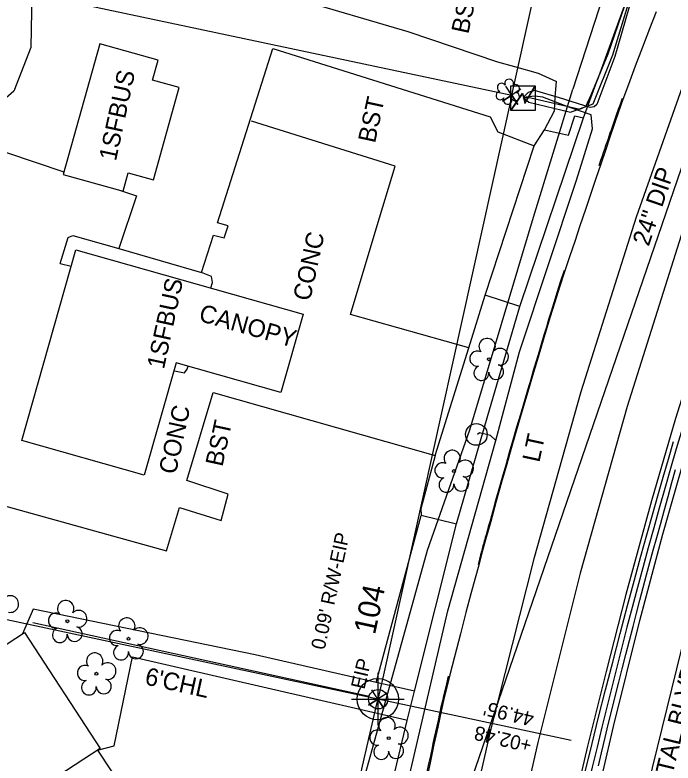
# Model space of a CAD drawing. Extents: x 2100323 to 2109811, y 740376 to 749755.
# Drawn here: x 2106188.3 to 2106337.9, y 744311 to 744480.9 of the extents above; entities that cross this region are included whole.
import ezdxf

# ---------------------------------------------------------------- set-up
doc = ezdxf.new("R2010")
doc.units = 0
for name, color, linetype in [('Cogo Default Point CELL', 7, 'Continuous'), ('COGO Default Point Number', 7, 'Continuous'), ('Exist Building', 7, 'Continuous'), ('Exist Building Text', 7, 'Continuous'), ('Exist Horizontal Alignment', 7, 'Continuous'), ('Exist Other Culture Fence Line', 7, 'Continuous'), ('Exist Other Culture Fence Line Text', 7, 'Continuous'), ('Exist Property Corner CELL', 7, 'Continuous'), ('Exist Property Iron Pin CELL', 7, 'Continuous'), ('Exist Property Iron Pin Text', 7, 'Continuous'), ('Exist Property Line', 7, 'Continuous'), ('Exist Property Line Text', 7, 'Continuous'), ('Exist Property Tie Line', 7, 'Continuous'), ('Exist Property Tie Line Text', 7, 'Continuous'), ('Exist Right of Way Line', 7, 'Continuous'), ('Exist Roads Change in Surface', 7, 'Continuous'), ('Exist Roads Change in Surface Text', 7, 'Continuous'), ('Exist Roads EOP', 7, 'Continuous'), ('Exist Roads EOP Other', 7, 'Continuous'), ('Exist Roads EOP Text', 7, 'Continuous'), ('Exist Roads EOT', 7, 'Continuous'), ('Exist Utilities Other Pole CELL', 7, 'Continuous'), ('Exist Utilities Other Pole Text', 7, 'Continuous'), ('Exist Utilities Power Transformer CELL', 7, 'Continuous'), ('Exist Utilities Power UG Cable SUE LOS B', 7, 'Continuous'), ('Exist Utilities Sanitary Sewer UG Line', 7, 'Continuous'), ('Exist Utilities Sanitary Sewer UG Line Text', 7, 'Continuous'), ('Exist Utilities Water UG Line SUE LOS B', 7, 'Continuous'), ('Exist Vegetation Shrub CELL', 7, 'Continuous'), ('Exist Vegetation Tree CELL', 7, 'Continuous'), ('Exist Vegetation Woods Line', 7, 'Continuous')]:
    doc.layers.add(name, color=color, linetype=linetype)

msp = doc.modelspace()

# ---------------------------------------------------------------- linework, layer by layer
at = {"layer": 'Cogo Default Point CELL'}
for points in [[(2106270.76, 744331.51), (2106270.76, 744325.51)], [(2106264.76, 744325.51), (2106270.76, 744325.51)], [(2106270.76, 744325.51), (2106276.76, 744325.51)], [(2106270.76, 744325.51), (2106270.76, 744319.51)]]:
    msp.add_lwpolyline(points, dxfattribs=at)
msp.add_circle((2106270.76, 744325.51), 4.69, dxfattribs=at)
at = {"layer": 'Exist Building'}
for points in [[(2106207.55, 744474.38), (2106199.26, 744444.68), (2106212.88, 744440.87), (2106214.04, 744445.02), (2106219.75, 744443.42), (2106225.61, 744464.4), (2106219.56, 744466.09), (2106220.84, 744470.66)], [(2106189.85, 744384.22), (2106202.11, 744427.59), (2106253.78, 744412.96), (2106248.74, 744395.18), (2106224.91, 744401.92), (2106217.67, 744376.34)], [(2106207.64, 744314.26), (2106166.08, 744287.16), (2106181.31, 744263.8), (2106185.05, 744266.24), (2106197.87, 744246.59), (2106178.69, 744234.09), (2106176.01, 744238.2), (2106166.17, 744231.79), (2106138.68, 744273.96), (2106162.59, 744289.55), (2106147.52, 744312.65), (2106190.44, 744340.63)]]:
    msp.add_lwpolyline(points, close=True, dxfattribs=at)
at = {"layer": 'Exist Horizontal Alignment'}
msp.add_arc((2107713.46, 743980.47), 1432.39, 155.85557, 167.81942, dxfattribs=at)
at = {"layer": 'Exist Other Culture Fence Line'}
msp.add_lwpolyline([(2106268.77, 744326.12), (2106192.34, 744342.84)], dxfattribs=at)
at = {"layer": 'Exist Property Corner CELL'}
for p, q in [((2106301.2, 744462.67), (2106301.2, 744462.67)), ((2106270.76, 744325.51), (2106270.76, 744325.51))]:
    msp.add_line(p, q, dxfattribs=at)
for points in [[(2106303.3, 744464.03), (2106299.1, 744461.31), (2106301.2, 744462.67), (2106302.56, 744460.57), (2106299.84, 744464.77)], [(2106272.86, 744326.87), (2106268.67, 744324.15), (2106270.76, 744325.51), (2106272.12, 744323.41), (2106269.4, 744327.6)]]:
    msp.add_lwpolyline(points, dxfattribs=at)
at = {"layer": 'Exist Property Iron Pin CELL'}
for radius in [2.2, 0.0707]:
    msp.add_circle((2106270.85, 744325.49), radius, dxfattribs=at)
at = {"layer": 'Exist Property Line'}
for p, q in [((2106108.63, 744503.52), (2106301.2, 744462.67)), ((2106270.76, 744325.51), (2106062.71, 744369.84)), ((2106270.85, 744325.49), (2106270.76, 744325.51))]:
    msp.add_line(p, q, dxfattribs=at)
at = {"layer": 'Exist Property Tie Line'}
msp.add_line((2106314.73, 744316.14), (2106270.76, 744325.51), dxfattribs=at)
at = {"layer": 'Exist Right of Way Line'}
for q in [(2106331.11, 744597.62), (2106271.93, 744330.35)]:
    msp.add_line((2106301.2, 744462.67), q, dxfattribs=at)
msp.add_arc((2107713.46, 743980.47), 1483.38, 166.35744, 167.81942, dxfattribs=at)
at = {"layer": 'Exist Roads Change in Surface'}
for points in [[(2106308.65, 744454.78), (2106314.07, 744453.6), (2106315.58, 744457.96), (2106317.48, 744457.57)], [(2106291.43, 744405.3), (2106264.56, 744412.9), (2106270.36, 744432.34), (2106274.69, 744446.53), (2106242.08, 744456.81)], [(2106295.17, 744417.27), (2106306.34, 744451.2)], [(2106198.58, 744424.49), (2106200.36, 744430.34), (2106201.47, 744430.84), (2106211.87, 744427.84)], [(2106198.58, 744424.49), (2106201.05, 744423.82)], [(2106232.84, 744418.89), (2106233.2, 744420.15), (2106232.93, 744421.51), (2106230.72, 744422.41)], [(2106224.59, 744400.1), (2106226.86, 744399.64), (2106227.45, 744400.42), (2106227.66, 744401.14)], [(2106185.39, 744369.55), (2106222.75, 744359.17), (2106225.68, 744369.01), (2106235.14, 744366.11), (2106236.75, 744372.03), (2106227.36, 744375.14), (2106233.34, 744395.17), (2106283.82, 744380.83)], [(2106270.37, 744329.27), (2106280.63, 744367.24)], [(2106166.42, 744286.65), (2106185.65, 744292.29), (2106216.33, 744300.04), (2106207.11, 744313.92)]]:
    msp.add_lwpolyline(points, dxfattribs=at)
at = {"layer": 'Exist Roads EOP'}
for points in [[(2106334.03, 744481.63), (2106332.5, 744477.73), (2106330.91, 744473.58), (2106329.26, 744469.24), (2106327.74, 744465.14), (2106326.49, 744461.71), (2106325.5, 744458.87), (2106324.52, 744456.04), (2106323.54, 744453.15), (2106322.52, 744450.15), (2106321.46, 744447.03), (2106320.35, 744443.78), (2106319.18, 744440.33), (2106317.96, 744436.7), (2106316.72, 744433.02), (2106315.53, 744429.46), (2106314.36, 744426), (2106313.22, 744422.55), (2106312.08, 744419.08), (2106310.99, 744415.66), (2106309.96, 744412.33), (2106308.98, 744409.07), (2106307.99, 744405.78), (2106306.98, 744402.43), (2106305.93, 744398.95), (2106304.84, 744395.3), (2106303.72, 744391.54), (2106302.73, 744388.19), (2106301.9, 744385.33), (2106301.06, 744382.42), (2106300.06, 744378.89), (2106298.91, 744374.81), (2106297.69, 744370.46), (2106296.42, 744365.88), (2106295.26, 744361.67), (2106294.36, 744358.43), (2106293.69, 744355.95), (2106292.9, 744353.01), (2106291.93, 744349.41), (2106290.81, 744345.17), (2106289.55, 744340.34), (2106288.21, 744335.14), (2106287.16, 744331.04), (2106286.46, 744328.26), (2106285.88, 744325.84), (2106285.18, 744322.77), (2106284.38, 744319.11), (2106283.53, 744315.19), (2106282.63, 744311.06), (2106281.87, 744307.61)], [(2106317.92, 744309.02), (2106319.46, 744315.41), (2106320.96, 744321.42), (2106322.52, 744327.59), (2106324.15, 744333.94), (2106325.84, 744340.45), (2106327.52, 744346.79), (2106329.09, 744352.63), (2106330.55, 744357.97), (2106331.9, 744362.81), (2106333.18, 744367.33), (2106334.43, 744371.71), (2106335.64, 744375.94), (2106336.81, 744380.02), (2106337.98, 744384.03)], [(2106320.9, 744310.39), (2106321.58, 744313.3), (2106322.04, 744315.22), (2106322.43, 744316.82), (2106322.9, 744318.74), (2106323.45, 744320.99), (2106324.09, 744323.58), (2106324.79, 744326.39), (2106325.53, 744329.34), (2106326.31, 744332.41), (2106327.14, 744335.62), (2106327.98, 744338.85), (2106328.79, 744341.99), (2106329.58, 744345.03), (2106330.34, 744347.98), (2106331.09, 744350.88), (2106331.85, 744353.74), (2106332.61, 744356.57), (2106333.38, 744359.37), (2106334.17, 744362.23), (2106334.99, 744365.2), (2106335.85, 744368.3), (2106336.73, 744371.52), (2106337.62, 744374.7), (2106338.46, 744377.67)]]:
    msp.add_lwpolyline(points, dxfattribs=at)
at = {"layer": 'Exist Roads EOP Other'}
for points in [[(2106330.24, 744492.03), (2106327.33, 744484.68), (2106320.59, 744466)], [(2106251.77, 744484.81), (2106277.62, 744477.18), (2106297.96, 744470.23), (2106301.86, 744469.23), (2106307.2, 744467.71), (2106311.38, 744465.76)], [(2106211.83, 744441.17), (2106215.94, 744439.8), (2106211.87, 744427.84), (2106230.72, 744422.41), (2106233.4, 744430.91), (2106235.83, 744430.31), (2106236.76, 744433.02), (2106234.36, 744433.69), (2106246.88, 744473.32), (2106296.31, 744457.76), (2106298.07, 744454.38), (2106306.34, 744451.2)], [(2106308.65, 744454.78), (2106310.94, 744459.16), (2106311.08, 744462.24), (2106311.38, 744465.76)], [(2106317.48, 744457.57), (2106320.59, 744466)], [(2106321.07, 744446.74), (2106321.47, 744447.92), (2106321.81, 744448.9), (2106322.08, 744449.69), (2106322.29, 744450.28), (2106322.42, 744450.68), (2106322.54, 744451.02), (2106322.69, 744451.46), (2106322.87, 744451.99), (2106323.09, 744452.62), (2106323.35, 744453.34), (2106323.61, 744454.1), (2106323.87, 744454.83), (2106324.11, 744455.53), (2106324.35, 744456.21), (2106324.57, 744456.85), (2106324.82, 744457.57), (2106325.13, 744458.44), (2106325.5, 744459.48), (2106325.93, 744460.68), (2106326.4, 744461.99)], [(2106303.04, 744414.67), (2106317.48, 744457.57)], [(2106306.34, 744451.2), (2106308.65, 744454.78)], [(2106061.99, 744069.3), (2106063.78, 744070.06), (2106065.58, 744076.01), (2106041.13, 744080.81), (2106046.33, 744102.02), (2106058.07, 744132.86), (2106084.03, 744196.59), (2106099.94, 744228.15), (2106106.45, 744253.44), (2106125.49, 744310.95), (2106130.83, 744323.85), (2106141.5, 744343.56), (2106155.45, 744372.47), (2106174.34, 744433.5), (2106179.76, 744451.87), (2106199.43, 744445.3)], [(2106313.11, 744422.83), (2106312.25, 744420.19), (2106311.48, 744417.76), (2106310.77, 744415.54), (2106310.15, 744413.52), (2106309.59, 744411.72), (2106309.07, 744409.98), (2106308.53, 744408.19), (2106307.98, 744406.35), (2106307.41, 744404.44), (2106306.82, 744402.48), (2106306.19, 744400.39), (2106305.52, 744398.12), (2106304.79, 744395.66), (2106304.01, 744393.01), (2106303.17, 744390.17), (2106302.31, 744387.26), (2106301.47, 744384.36), (2106300.64, 744381.49), (2106299.83, 744378.64), (2106299.03, 744375.81), (2106298.28, 744373.16), (2106297.62, 744370.82), (2106297.06, 744368.81), (2106296.58, 744367.11), (2106296.2, 744365.74), (2106295.88, 744364.61), (2106295.61, 744363.65), (2106295.38, 744362.85), (2106295.2, 744362.22), (2106295.06, 744361.75), (2106294.95, 744361.37), (2106294.85, 744361.01), (2106294.76, 744360.67), (2106294.67, 744360.35), (2106294.59, 744360.04), (2106294.49, 744359.65), (2106294.34, 744359.05), (2106294.14, 744358.26), (2106293.88, 744357.26), (2106293.59, 744356.1)], [(2106280.64, 744367.26), (2106288.68, 744365.3), (2106295.75, 744389.91), (2106303.04, 744414.67), (2106295.17, 744417.27)], [(2106283.82, 744380.83), (2106291.43, 744405.3), (2106295.17, 744417.27)], [(2106283.82, 744380.83), (2106280.53, 744368.7), (2106280.64, 744367.26)], [(2106279.08, 744327.32), (2106288.68, 744365.3)], [(2106270.37, 744329.27), (2106242.9, 744335.6), (2106192.43, 744345.92), (2106189.99, 744340.34)], [(2106207.05, 744313.88), (2106210.84, 744314.89), (2106214.99, 744335.14), (2106277.22, 744320.77)], [(2106281.26, 744305.53), (2106281.69, 744307.53), (2106282.09, 744309.38), (2106282.45, 744311.09), (2106282.79, 744312.66), (2106283.1, 744314.08), (2106283.38, 744315.43), (2106283.67, 744316.76), (2106283.96, 744318.08), (2106284.24, 744319.39), (2106284.53, 744320.69), (2106284.79, 744321.9), (2106285.02, 744322.91), (2106285.2, 744323.75), (2106285.35, 744324.4), (2106285.46, 744324.88), (2106285.59, 744325.42), (2106285.79, 744326.28), (2106286.07, 744327.47), (2106286.42, 744328.99), (2106286.81, 744330.69)], [(2106277.47, 744320.62), (2106279.08, 744327.32), (2106270.37, 744329.27)], [(2106273.85, 744305.29), (2106274.36, 744307.65), (2106277.47, 744320.62)]]:
    msp.add_lwpolyline(points, dxfattribs=at)
at = {"layer": 'Exist Roads EOT'}
for points in [[(2106360.33, 744518.7), (2106342.53, 744471.76), (2106329.48, 744434.97), (2106316.89, 744395.31), (2106306.24, 744357.37), (2106296.39, 744318.46), (2106287.64, 744280.19), (2106279.15, 744241.29), (2106270.56, 744202.23), (2106262.42, 744164.45), (2106253.85, 744124.97), (2106245.38, 744086.82), (2106237.02, 744048.11), (2106228.42, 744008.75)], [(2106367.88, 744507.74), (2106353.18, 744468.58), (2106339.69, 744430.79), (2106327.46, 744391.96), (2106316.79, 744354.08), (2106307.17, 744315.64), (2106298.13, 744276.06), (2106289.78, 744237.4), (2106281.38, 744199.26), (2106273.11, 744160.93), (2106264.65, 744122.07), (2106256.34, 744084.47), (2106247.77, 744044.64), (2106239.36, 744006.16)], [(2106258.76, 744017.9), (2106264.97, 744046.42), (2106270.68, 744073.05), (2106277.16, 744102.96), (2106281.37, 744121.38), (2106286.01, 744143.27), (2106290.23, 744162.66), (2106298, 744198.47), (2106304.18, 744227.84), (2106310.5, 744257.09), (2106314.75, 744277.21), (2106319.64, 744299.03), (2106324.35, 744319.31), (2106330.34, 744343.36), (2106335.56, 744362.98), (2106340.41, 744379.91), (2106344.7, 744393.45), (2106352.94, 744419.27), (2106358.83, 744436.82), (2106365.84, 744456.77), (2106370.91, 744470.39), (2106378.73, 744491.5)], [(2106389.68, 744490.59), (2106376.41, 744454.31), (2106363.38, 744416.16), (2106351.42, 744378.16), (2106340.82, 744341.29), (2106330.95, 744300.99), (2106322.76, 744263.95), (2106314.06, 744223.55), (2106306, 744186.12), (2106297.78, 744147.94), (2106289.04, 744108.12), (2106280.47, 744069.34), (2106271.94, 744030.49)], [(2106369.92, 744481.41), (2106363.87, 744465.02), (2106356.71, 744444.77), (2106351.91, 744431.12), (2106344.61, 744408.91), (2106338.44, 744389.21), (2106332.96, 744370.53), (2106327.14, 744349.3), (2106322.66, 744331.75), (2106318.46, 744314.86), (2106313.2, 744292.41), (2106308.87, 744273.02), (2106304.5, 744253.31), (2106292.16, 744196.43), (2106284.88, 744162.39), (2106275.72, 744121.26), (2106267.38, 744081.85), (2106259.56, 744045.17), (2106250.58, 744004.4)]]:
    msp.add_lwpolyline(points, dxfattribs=at)
at = {"layer": 'Exist Utilities Other Pole CELL'}
msp.add_circle((2106293.17, 744385.62), 2.46, dxfattribs=at)
at = {"layer": 'Exist Utilities Power Transformer CELL'}
msp.add_line((2106303.83, 744462.17), (2106303.83, 744462.17), dxfattribs=at)
msp.add_lwpolyline([(2106300.99, 744464.78), (2106306.54, 744464.78), (2106306.54, 744459.23), (2106300.99, 744459.23)], close=True, dxfattribs=at)
for points in [[(2106300.99, 744459.23), (2106303.63, 744463.17), (2106304.26, 744460.96), (2106306.54, 744464.78)], [(2106301.06, 744459.23), (2106303.63, 744462.96), (2106304.22, 744460.78), (2106306.54, 744464.63)]]:
    msp.add_lwpolyline(points, dxfattribs=at)
at = {"layer": 'Exist Utilities Power UG Cable SUE LOS B'}
for points in [[(2106303.83, 744462.17), (2106305.55, 744462.09), (2106316.67, 744459.52), (2106318.02, 744460.08), (2106319.28, 744462.76), (2106323.15, 744472.04), (2106331.42, 744496.09), (2106335.2, 744508.85), (2106342.43, 744531.24), (2106349.25, 744550.2), (2106354.07, 744575.16), (2106355.52, 744604.65), (2106355.57, 744631.65), (2106359.93, 744637.46), (2106358.22, 744645.34), (2106354.17, 744669.99), (2106349.17, 744687.46), (2106349.25, 744688.94), (2106348.41, 744689.92)], [(2106303.83, 744462.17), (2106305.09, 744461.12), (2106314.59, 744458.81), (2106319.75, 744460.73), (2106324.2, 744471.84), (2106329.6, 744489.56), (2106329.82, 744496.75), (2106330.68, 744503.13), (2106333.38, 744509.73), (2106335.01, 744511.77), (2106336.39, 744516.37), (2106340.85, 744531.28), (2106344.83, 744542.56), (2106344.6, 744543.86), (2106344.16, 744544.91), (2106343.57, 744542.9)], [(2106344.16, 744544.91), (2106344.32, 744543.53), (2106344.45, 744542), (2106339.53, 744531.01), (2106335.86, 744516.92), (2106333.99, 744511.3), (2106333.92, 744509.14), (2106331.42, 744502.96), (2106330.35, 744491.14), (2106324.67, 744471.48), (2106320.51, 744460.57), (2106319.92, 744460.05), (2106319.05, 744459.89), (2106312.07, 744462.11), (2106306.35, 744463.77), (2106304.91, 744463.31), (2106303.83, 744462.17)], [(2106297.56, 744384.27), (2106302.99, 744404.36), (2106315.93, 744443.4), (2106319.57, 744455.04), (2106319.25, 744458.25), (2106314.19, 744459.99), (2106308.27, 744462.23), (2106306.43, 744462.44), (2106303.83, 744462.17)], [(2106259.2, 744223.11), (2106260.02, 744228.37), (2106267.04, 744261.59), (2106277.02, 744303.93), (2106286.71, 744345.59), (2106297.56, 744384.27), (2106296.35, 744385.38), (2106293.86, 744385.97), (2106293.39, 744385.62)]]:
    msp.add_lwpolyline(points, dxfattribs=at)
at = {"layer": 'Exist Utilities Sanitary Sewer UG Line'}
msp.add_lwpolyline([(2106383.84, 744574.41), (2106278.22, 744266.98)], dxfattribs=at)
at = {"layer": 'Exist Utilities Water UG Line SUE LOS B'}
for points in [[(2106333.98, 744523.35), (2106333.53, 744521.84), (2106329.95, 744507.98), (2106323.88, 744491.15), (2106315.09, 744464.07)], [(2106259.64, 744263.91), (2106261.96, 744278.31), (2106266.9, 744304.75), (2106282.03, 744359.34), (2106291.67, 744386.64), (2106306.12, 744434.99), (2106315.09, 744464.07)]]:
    msp.add_lwpolyline(points, dxfattribs=at)
at = {"layer": 'Exist Vegetation Shrub CELL'}
msp.add_line((2106300.39, 744463.29), (2106300.39, 744463.29), dxfattribs=at)
for centre, radius, start, end in [((2106298.9, 744464.42), 0.968, 35.8908, 245.4216), ((2106300.62, 744465.33), 0.99, 334.8391, 200.4717), ((2106302.06, 744464.16), 0.929, 284.4567, 126.0861), ((2106298.59, 744462.59), 0.955, 95.1099, 327.9534), ((2106300.26, 744461.61), 0.984, 151.2797, 21.387), ((2106302.02, 744462.36), 0.937, 204.9913, 73.4601)]:
    msp.add_arc(centre, radius, start, end, dxfattribs=at)
at = {"layer": 'Exist Vegetation Tree CELL'}
for p, q in [((2106296, 744402.7), (2106296, 744402.7)), ((2106288.07, 744377.31), (2106288.07, 744377.31)), ((2106200.2, 744343.19), (2106200.2, 744343.19)), ((2106214.1, 744339.23), (2106214.1, 744339.23)), ((2106206.81, 744331.28), (2106206.81, 744331.28)), ((2106273.25, 744316.63), (2106273.25, 744316.63))]:
    msp.add_line(p, q, dxfattribs=at)
for centre in [(2106296, 744402.7), (2106288.07, 744377.31), (2106200.2, 744343.19), (2106214.1, 744339.23), (2106206.81, 744331.28), (2106273.25, 744316.63)]:
    msp.add_circle(centre, 0.326, dxfattribs=at)
for centre, radius, start, end in [((2106295.62, 744405.58), 1.86, 330.1651, 219.7134), ((2106293.4, 744402.86), 1.73, 62.6636, 279.3457), ((2106298.55, 744403.29), 1.9, 257.1011, 134.1999), ((2106294.3, 744399.58), 1.69, 111.5671, 6.231), ((2106297.67, 744399.8), 1.7, 181.2822, 74.56), ((2106287.68, 744380.18), 1.86, 330.1651, 219.7134), ((2106285.46, 744377.46), 1.73, 62.6636, 279.3457), ((2106290.61, 744377.9), 1.9, 257.1011, 134.1999), ((2106286.36, 744374.19), 1.69, 111.5671, 6.231), ((2106289.74, 744374.41), 1.7, 181.2822, 74.56), ((2106187.22, 744347.11), 1.9, 257.1011, 134.1999), ((2106199.82, 744346.06), 1.86, 330.1651, 219.7134), ((2106197.6, 744343.34), 1.73, 62.6636, 279.3457), ((2106202.75, 744343.77), 1.9, 257.1011, 134.1999), ((2106213.72, 744342.1), 1.86, 330.1651, 219.7134), ((2106198.5, 744340.06), 1.69, 111.5671, 6.231), ((2106201.87, 744340.29), 1.7, 181.2822, 74.56), ((2106216.65, 744339.82), 1.9, 257.1011, 134.1999), ((2106211.5, 744339.38), 1.73, 62.6636, 279.3457), ((2106215.78, 744336.33), 1.7, 181.2822, 74.56), ((2106212.4, 744336.11), 1.69, 111.5671, 6.231), ((2106206.42, 744334.15), 1.86, 330.1651, 219.7134), ((2106204.2, 744331.43), 1.73, 62.6636, 279.3457), ((2106209.36, 744331.87), 1.9, 257.1011, 134.1999), ((2106205.1, 744328.16), 1.69, 111.5671, 6.231), ((2106208.48, 744328.38), 1.7, 181.2822, 74.56), ((2106272.87, 744319.5), 1.86, 330.1651, 219.7134), ((2106270.65, 744316.78), 1.73, 62.6636, 279.3457), ((2106275.8, 744317.22), 1.9, 257.1011, 134.1999), ((2106271.55, 744313.51), 1.69, 111.5671, 6.231), ((2106274.92, 744313.73), 1.7, 181.2822, 74.56)]:
    msp.add_arc(centre, radius, start, end, dxfattribs=at)
at = {"layer": 'Exist Vegetation Woods Line'}
msp.add_lwpolyline([(2106192.21, 744490), (2106191.91, 744473.5), (2106188.02, 744463.61), (2106180.04, 744456.64), (2106172.56, 744441.62), (2106153.22, 744372.18), (2106140.06, 744345.56), (2106129.43, 744328.25), (2106122.71, 744316.18), (2106118.7, 744315.24), (2106113.03, 744318.25), (2106107.84, 744322.28), (2106107.03, 744326.78), (2106108.43, 744333.66), (2106113.61, 744349.09), (2106116.91, 744357.85), (2106143.01, 744410.15), (2106160.45, 744455.91), (2106172.53, 744492.5)], dxfattribs=at)

# ---------------------------------------------------------------- texts
at = {"layer": 'COGO Default Point Number'}
msp.add_text('104', height=5, rotation=77.8136, dxfattribs=at).set_placement((2106270.11, 744339.97))
at = {"layer": 'Exist Building Text'}
for s, rotation, p in [('1SFBUS', 77.8136, (2106211.24, 744447.57)), ('1SFBUS', 77.8277, (2106222.15, 744400.3)), ('CANOPY', 344.1945, (2106229.85, 744411.47))]:
    msp.add_text(s, height=4, rotation=rotation, dxfattribs=at).set_placement(p)
at = {"layer": 'Exist Other Culture Fence Line Text'}
msp.add_text("6'CHL", height=4, rotation=347.6541, dxfattribs=at).set_placement((2106217.61, 744328.87))
at = {"layer": 'Exist Property Iron Pin Text'}
msp.add_text('EIP', height=3.2, rotation=76.6975, dxfattribs=at).set_placement((2106267.72, 744327.59))
at = {"layer": 'Exist Property Line Text'}
msp.add_text("0.09' R/W-EIP", height=3.2, rotation=77.8136, dxfattribs=at).set_placement((2106258.67, 744336.57))
at = {"layer": 'Exist Property Tie Line Text'}
for s, p in [("44.95'", (2106306.49, 744322.36)), ('+02.48', (2106306, 744316.41))]:
    msp.add_text(s, height=3.2, rotation=166.598, dxfattribs=at).set_placement(p)
at = {"layer": 'Exist Roads Change in Surface Text'}
for s, p in [('BST', (2106291.33, 744476.43)), ('BST', (2106270.13, 744451.64)), ('CONC', (2106255.36, 744415.75)), ('CONC', (2106224.84, 744376.38)), ('BST', (2106235.44, 744378.16))]:
    msp.add_text(s, height=4, rotation=77.8136, dxfattribs=at).set_placement(p)
at = {"layer": 'Exist Roads EOP Text'}
msp.add_text('CAPITAL BLVD', height=4, rotation=76.2481, dxfattribs=at).set_placement((2106334.79, 744296.09))
at = {"layer": 'Exist Utilities Other Pole Text'}
msp.add_text('LT', height=4, rotation=77.8136, dxfattribs=at).set_placement((2106307.47, 744379.11))
at = {"layer": 'Exist Utilities Sanitary Sewer UG Line Text'}
msp.add_text('24" DIP', height=4, rotation=71.0405, dxfattribs=at).set_placement((2106332.32, 744428.19))

doc.saveas('drawing.dxf')
